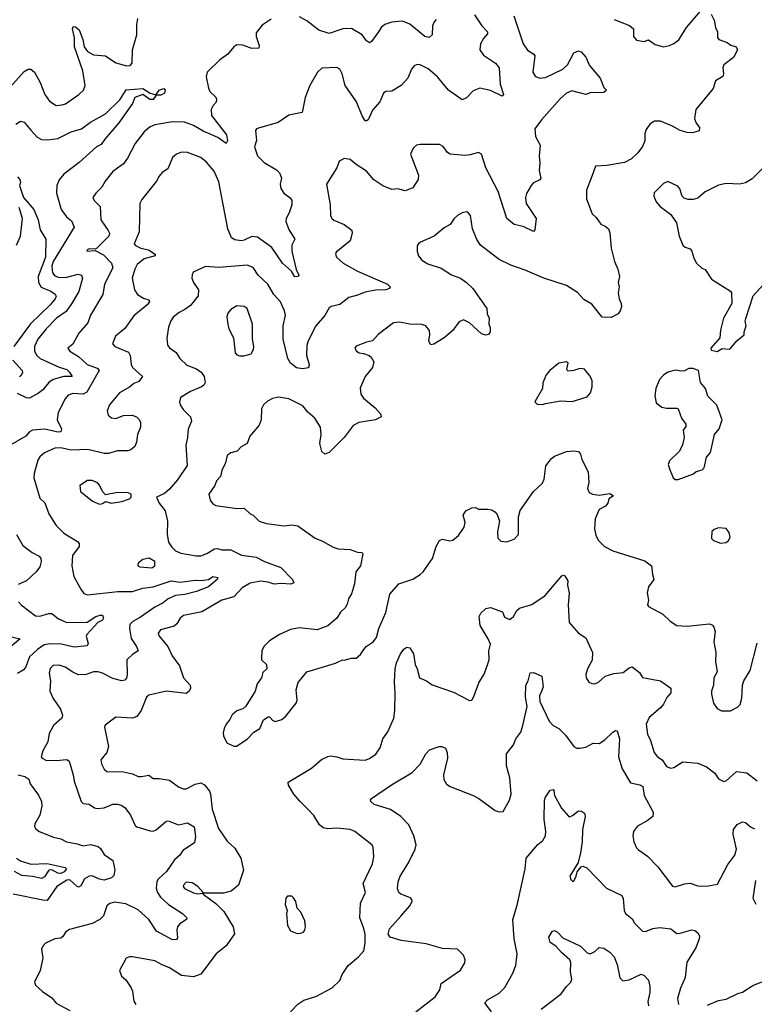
# Model space of a CAD drawing. Extents: x 2133461 to 2293071, y 753526 to 916327.
# Tile 286 of 459: x 2212420 to 2217344, y 875506 to 882107. Entities that reach past the tile are written whole.
import ezdxf

# ---------------------------------------------------------------- set-up
doc = ezdxf.new("R2010")
doc.units = 0

msp = doc.modelspace()

# ---------------------------------------------------------------- linework, layer by layer
at = {"layer": '0CON10XD'}
for points in [[(2215468.8, 882138.8), (2215517.7, 882065), (2215555.6, 882025), (2215555, 882011.2), (2215529.3, 881980.7), (2215510, 881945), (2215504.4, 881905), (2215529.9, 881869.9), (2215608.9, 881815), (2215633.5, 881785), (2215641.3, 881675), (2215663.8, 881605), (2215655, 881594.2), (2215575, 881632.2), (2215505, 881647.7), (2215460.7, 881629.3), (2215415, 881583.1), (2215385, 881570.8), (2215295, 881634.4), (2215220.6, 881725), (2215157.6, 881777.6), (2215105, 881804.2), (2215085, 881806), (2215065, 881798.8), (2215045.7, 881775), (2215021.5, 881715), (2214977.5, 881665), (2214915, 881627.1), (2214875, 881626.2), (2214858.8, 881615), (2214833.2, 881556.8), (2214785, 881500.8), (2214755, 881436.7), (2214745, 881428), (2214735, 881430), (2214715, 881462.5), (2214677, 881557), (2214600.6, 881665), (2214580.6, 881745), (2214565, 881776.2), (2214545, 881787.5), (2214445, 881781.2), (2214416, 881755), (2214365.6, 881665), (2214333.1, 881585), (2214313.8, 881485), (2214225, 881466.9), (2214151.7, 881418.3), (2214020.9, 881379.1), (2214007.5, 881375), (2214000, 881365), (2214007.7, 881297.7), (2213994.4, 881255), (2214014.3, 881195), (2214058.6, 881148.6), (2214140.9, 881100.9), (2214161.3, 881081.3), (2214174.4, 881045), (2214166, 881005), (2214170, 880975), (2214190, 880945), (2214232.7, 880912.7), (2214244.2, 880895), (2214244.2, 880865.8), (2214227.3, 880812.7), (2214206.7, 880775), (2214203.8, 880755), (2214225, 880700), (2214264, 880635), (2214244, 880595), (2214243.1, 880555), (2214272.1, 880432.1), (2214290, 880395), (2214283.6, 880386.4), (2214265, 880383.8), (2214242.1, 880422.1), (2214180.5, 880475), (2214109.2, 880579.2), (2214015, 880648.9), (2213975, 880654.4), (2213925, 880628.6), (2213905, 880624.4), (2213861.5, 880631.5), (2213839.2, 880645), (2213814.6, 880705), (2213755, 881020), (2213722.6, 881092.6), (2213672.2, 881152.2), (2213635, 881182.9), (2213545, 881216.9), (2213505, 881220), (2213471.2, 881205), (2213445, 881182.5), (2213411.9, 881108.1), (2213375, 881082), (2213355, 881058.8), (2213336, 881025), (2213238.3, 880901.7), (2213226, 880875), (2213220, 880685), (2213186.7, 880605), (2213195, 880593.3), (2213232.5, 880575), (2213283.2, 880563.2), (2213327.5, 880535), (2213327.5, 880525), (2213255, 880502.7), (2213207.5, 880465), (2213191.2, 880435), (2213174.6, 880375), (2213190.5, 880295), (2213210, 880265), (2213249.3, 880239.3), (2213285, 880228.8), (2213289.2, 880215), (2213274.2, 880195), (2213185, 880122.5), (2213123.5, 880036.5), (2213062.5, 879985), (2213041.2, 879935), (2213057.5, 879915), (2213148.2, 879878.2), (2213160.6, 879855), (2213166.7, 879795), (2213175, 879776.2), (2213244, 879715), (2213218.9, 879681.1), (2213185, 879667.5), (2213156.3, 879643.7), (2213088, 879605), (2213020.8, 879525), (2213005.8, 879485), (2213012, 879455), (2213035, 879437.5), (2213065, 879434.3), (2213115, 879454.3), (2213174.1, 879455.9), (2213203.3, 879445), (2213219.5, 879429.5), (2213229.3, 879409.3), (2213228.8, 879375), (2213210, 879325), (2213203.8, 879275), (2213192.5, 879245), (2213165, 879223.3), (2213145, 879216.2), (2213075, 879217.5), (2213015, 879197.8), (2212985, 879199.5), (2212876.4, 879226.4), (2212765, 879220.6), (2212695, 879237.3), (2212655, 879235.4), (2212586.2, 879203.8), (2212554.5, 879175.5), (2212542.2, 879155), (2212516.9, 879065), (2212514.5, 879035), (2212555, 878900), (2212587.6, 878867.6), (2212614.6, 878795), (2212665, 878715.7), (2212715, 878663.5), (2212807.6, 878607.6), (2212819.4, 878595), (2212818.9, 878575), (2212773.6, 878515), (2212768.6, 878445), (2212782, 878375), (2212828.6, 878288.6)], [(2215212.2, 882107.8), (2215197.2, 882092.8), (2215188.1, 882065), (2215185.4, 882004.6), (2215165, 881987.1), (2215135, 881993.8), (2215035, 882077.5), (2214985, 882097.3), (2214915, 882089.6), (2214866.7, 882075), (2214842, 882055), (2214824.4, 882025.6), (2214779.3, 881960.7), (2214765, 881952), (2214745, 881966.2), (2214715.6, 882005.6), (2214645, 882048.6), (2214585, 882046.5), (2214495, 882013.6), (2214425, 882037.7), (2214345, 882099.6), (2214295, 882125.3)], [(2217055.7, 882145), (2217075.8, 882105), (2217083.8, 882055), (2217098.8, 882025), (2217098.3, 881988.3), (2217107.5, 881975), (2217163.6, 881953.6), (2217186.1, 881936.1), (2217222.5, 881925), (2217230.8, 881905), (2217205, 881854), (2217140, 881805), (2217134.2, 881785.8), (2217138.6, 881745), (2217133, 881727), (2217085, 881696.7), (2217068, 881645), (2216952.9, 881505), (2216944.2, 881445), (2216954.3, 881414.3), (2216978, 881385), (2216975, 881362.5), (2216930.7, 881349.3), (2216895, 881350), (2216847.5, 881365), (2216795, 881394), (2216715, 881426.9), (2216675, 881425.7), (2216645, 881406.2), (2216618.8, 881371.2), (2216610.8, 881345), (2216610.8, 881295), (2216595, 881256.7), (2216564, 881215), (2216522, 881175), (2216475, 881150), (2216355, 881130), (2216280, 881125), (2216258.6, 881061.4), (2216218.8, 880965), (2216218.8, 880905), (2216258, 880805), (2216285, 880781.2), (2216315, 880736.7), (2216345, 880723.3), (2216367.5, 880705), (2216377, 880677), (2216383.8, 880575), (2216406.2, 880485), (2216430, 880435), (2216440, 880385), (2216432.5, 880345), (2216437.5, 880315), (2216432.5, 880275), (2216437.5, 880235), (2216452.5, 880205), (2216453.3, 880185), (2216446, 880155), (2216431.2, 880135), (2216385, 880110), (2216325, 880113.3), (2216255, 880198.8), (2216202.1, 880232.1), (2216159.1, 880279.1), (2216085, 880324), (2215933.6, 880373.6), (2215807.6, 880427.6), (2215711.3, 880461.3), (2215635, 880500), (2215578.3, 880541.7), (2215510, 880595), (2215485, 880633.3), (2215456, 880705), (2215441.2, 880795), (2215425, 880816.7), (2215415, 880820), (2215385, 880813.3), (2215355, 880793.3), (2215332.5, 880775), (2215306.1, 880733.9), (2215265, 880711.2), (2215197.5, 880655), (2215107.5, 880615), (2215092.5, 880605), (2215085, 880590), (2215083.6, 880553.6), (2215093.9, 880523.9), (2215116.7, 880495), (2215155, 880469.2), (2215245, 880442.2), (2215315, 880396.9), (2215374.5, 880374.5), (2215415.4, 880345.4), (2215457.5, 880305), (2215550.7, 880170.7), (2215554, 880135), (2215566.7, 880105), (2215563.8, 880065), (2215573.6, 880043.6), (2215573.3, 880015), (2215563.6, 879996.4), (2215545, 879991.2), (2215515, 880002), (2215435, 880074.2), (2215395, 880094), (2215365, 880082), (2215337, 880043), (2215325.3, 880024.7), (2215265, 879973.3), (2215195, 879931.2), (2215175, 879926.7), (2215161.7, 879951.7), (2215169.2, 879995), (2215166.1, 880023.9), (2215143.3, 880055), (2215115, 880063.1), (2215035, 880065.6), (2214965, 880078.1), (2214925, 880075.8), (2214823.5, 879996.5), (2214785, 879953.8), (2214744.2, 879945.8), (2214675, 879917.5), (2214667.5, 879905), (2214677.5, 879885), (2214695, 879873.8), (2214725, 879870), (2214762.5, 879855), (2214776.7, 879845), (2214793.9, 879813.9), (2214784.2, 879775), (2214736, 879715), (2214702.7, 879637.3), (2214705.9, 879595.9), (2214725, 879570), (2214803.3, 879505), (2214837.5, 879465), (2214842.5, 879445), (2214805, 879424.3), (2214692.8, 879407.2), (2214655, 879385.8), (2214595.8, 879305), (2214494.2, 879205.8)], [(2215733.4, 882133.4), (2215794.5, 881944.5), (2215823.5, 881903.5), (2215866.8, 881876.8), (2215874, 881865), (2215860, 881755), (2215875, 881728.8), (2215905, 881714.4), (2215945, 881718.9), (2216060.8, 881775), (2216092.5, 881805), (2216135, 881884.3), (2216165, 881899.1), (2216185, 881888.6), (2216216, 881855), (2216239.5, 881799.5), (2216311.2, 881715), (2216335, 881652.5), (2216352.5, 881635), (2216335, 881618), (2216245, 881617.8), (2216214.2, 881605.8), (2216120.9, 881629.1), (2216085, 881614.5), (2216043, 881577)], [(2216405, 882108), (2216508.5, 882068.5), (2216533.8, 882045), (2216533.6, 881993.6), (2216555, 881970), (2216605, 881960), (2216635, 881972.5), (2216680.5, 881940.5), (2216735, 881925.8), (2216775, 881933.1), (2216805, 881947.8), (2216837.9, 881972.1), (2216888.9, 882055), (2216984.4, 882165)], [(2212335, 881631.9), (2212449.4, 881760.6), (2212475.6, 881775.6), (2212495, 881774.4), (2212519.4, 881755), (2212557.5, 881685), (2212588.1, 881605), (2212620.2, 881560.2), (2212665, 881530.8), (2212705, 881535.6), (2212726.2, 881543.8), (2212815.8, 881605), (2212846.9, 881635), (2212858.9, 881665), (2212843.3, 881765), (2212786.3, 881925), (2212786.2, 881985), (2212774.4, 882045.6), (2212777.5, 882062.5), (2212795, 882058.8), (2212818.3, 882038.3), (2212843.5, 881975), (2212851.2, 881925), (2212873.6, 881893.6), (2212915, 881872.2), (2212995, 881864.4), (2213065, 881817.1), (2213135, 881798.8), (2213159.6, 881800.4), (2213174.6, 881815.4), (2213176.3, 881905), (2213205.5, 882005.5), (2213204.6, 882075.4), (2213211.9, 882115)], [(2214105, 882110), (2214045, 882070.6), (2214005, 882020), (2214004.3, 881995), (2214026.2, 881933.8), (2214023.3, 881916.7), (2213975.7, 881914.3), (2213915, 881936.9), (2213875, 881937.5), (2213855, 881924.2), (2213815.6, 881875), (2213761.4, 881838.6), (2213676.4, 881755), (2213670.5, 881725), (2213685, 881647.5), (2213695, 881626.7), (2213735, 881587.5), (2213740, 881575), (2213736.7, 881555), (2213717.3, 881532.7), (2213704.3, 881505), (2213705.6, 881465), (2213805.9, 881335), (2213812.5, 881295), (2213805, 881276), (2213748.2, 881318.2), (2213648.7, 881358.7), (2213585, 881398.5), (2213525, 881419.2), (2213445, 881422.9), (2213325, 881401.1), (2213295, 881388.6), (2213254.3, 881355), (2213194, 881276), (2213142.4, 881177.6), (2213115, 881140), (2213045, 881090), (2212992.9, 881025), (2212970.8, 880985), (2212929.2, 880945), (2212910, 880915), (2212918, 880895), (2212960, 880855), (2212963.1, 880765), (2213013.3, 880693.3), (2213020.9, 880675), (2213016.7, 880655), (2212935, 880572.5), (2212925, 880567.5), (2212885, 880570), (2212872.5, 880565), (2212870, 880555), (2212925, 880560), (2212980.9, 880530.9), (2213036.2, 880475), (2213044.4, 880444.4), (2212987.8, 880335), (2212976.9, 880265), (2212893.5, 880126.5), (2212875.9, 880074.1), (2212815.6, 880005), (2212775, 879932), (2212743.3, 879905), (2212756.7, 879885), (2212815, 879850), (2212871.2, 879795), (2212940, 879770), (2212952.2, 879755), (2212869.9, 879610.1), (2212845, 879595.9), (2212775, 879600), (2212745, 879589.4), (2212724.7, 879565.3), (2212677, 879473), (2212671.1, 879425), (2212700, 879365), (2212695.3, 879344.7), (2212675, 879341.3), (2212588, 879362), (2212505.6, 879354.4), (2212486.6, 879343.4), (2212460, 879315), (2212345, 879248.6)], [(2212395, 881405.7), (2212425, 881425.8), (2212450.3, 881420.3), (2212495, 881367.1), (2212535, 881321.5), (2212565, 881304.6), (2212607.6, 881302.4), (2212675, 881311.5), (2212764.2, 881355.8), (2212835, 881374.6), (2212895, 881419.5), (2212995.7, 881475), (2213090.3, 881569.7), (2213133.1, 881636.9), (2213245, 881646.2), (2213293.7, 881613.7), (2213325, 881605.8), (2213333.8, 881606.2), (2213355.8, 881635), (2213385, 881645.8), (2213396, 881635), (2213390.8, 881615), (2213365, 881600), (2213335, 881600), (2213315, 881572), (2213292.2, 881572.2), (2213245, 881605.7), (2213192, 881585), (2213175.6, 881545), (2213085, 881416.4), (2212991.1, 881305), (2212965, 881270.4), (2212935, 881253.6), (2212819.3, 881150.7), (2212715, 881071.1), (2212685, 881032.5), (2212669.5, 880995), (2212666.5, 880945), (2212698.5, 880835), (2212734.2, 880785), (2212767.9, 880757.9), (2212785.4, 880715), (2212644, 880485), (2212635.7, 880455), (2212639.6, 880409.6), (2212655, 880389.2), (2212685, 880378.9), (2212735, 880381.6), (2212811.4, 880401.4), (2212833.6, 880393.6), (2212841.5, 880375), (2212815.4, 880285), (2212767.4, 880202.6), (2212730.3, 880149.7), (2212666.9, 880105), (2212596.2, 880035), (2212542.3, 879965), (2212519.5, 879915), (2212518.5, 879885), (2212535.3, 879855.3), (2212558.1, 879835), (2212685, 879777.6), (2212735, 879762.1), (2212753.8, 879745), (2212771.2, 879715), (2212715, 879714.7), (2212644.4, 879695), (2212615, 879674.6), (2212574.3, 879625.7), (2212546.8, 879603.2), (2212485, 879569.4), (2212465, 879570.8), (2212405, 879600)], [(2216043, 881577), (2215916.9, 881435), (2215874.2, 881375), (2215878, 881325), (2215908.6, 881265), (2215901.4, 881195), (2215906, 881145), (2215902, 881095), (2215913.3, 881045), (2215905.7, 881034.3), (2215865, 881014), (2215848, 880995), (2215818.3, 880941.7), (2215811.4, 880915), (2215815.8, 880875), (2215881.2, 880775), (2215872.3, 880697.7), (2215865, 880686.7), (2215795, 880721.2), (2215733.8, 880735), (2215685, 880774), (2215626.5, 880955), (2215545, 881113.8), (2215515.5, 881205.5), (2215495, 881215.7), (2215439.6, 881200.4), (2215405, 881197.5), (2215305, 881205.6), (2215287.2, 881217.2), (2215257.6, 881257.6), (2215235, 881270.8), (2215105, 881270.8), (2215080, 881265), (2215058, 881245), (2215040, 881205), (2215092.5, 881065), (2215092, 881035), (2215055, 880978.8), (2215005, 880960), (2214955, 880972.5), (2214915, 880968.8), (2214855, 880993.1), (2214794, 881034), (2214745, 881090.6), (2214675.6, 881135.6), (2214635, 881170), (2214595, 881176.2), (2214573.9, 881166.1), (2214562.5, 881157.5), (2214545.8, 881115), (2214477.1, 881005), (2214501.9, 880865), (2214504.3, 880795), (2214512, 880775), (2214525, 880762), (2214594.6, 880734.6), (2214645.6, 880695.6), (2214649.2, 880675), (2214635.7, 880625), (2214540.9, 880549.1), (2214535.8, 880535), (2214542.9, 880515), (2214587.5, 880475), (2214685, 880421.5), (2214885, 880333.3), (2214902.9, 880315), (2214898.6, 880305), (2214875, 880295.4), (2214805.3, 880294.7), (2214735, 880281.2), (2214685, 880259.5), (2214626.4, 880243.6), (2214565, 880197.8), (2214506.8, 880183.2), (2214495.5, 880174.5), (2214465.4, 880124.6), (2214405, 880054), (2214352.7, 879955), (2214345.3, 879924.7), (2214343.3, 879855), (2214360, 879795), (2214355, 879772.5), (2214315, 879765.8), (2214275, 879771.9), (2214235.3, 879805.3), (2214216.4, 879836.4), (2214186.7, 879965), (2214185.5, 880055), (2214201.5, 880125), (2214195.5, 880155), (2214167.3, 880215), (2214123.8, 880265), (2214082.2, 880335), (2214019.4, 880395), (2213985, 880445.8), (2213945, 880460.5), (2213754.6, 880445.4), (2213665, 880453.3), (2213582.9, 880415), (2213575, 880397.5), (2213574.6, 880375), (2213585, 880345.7), (2213619.4, 880295), (2213615.6, 880255), (2213565, 880191.9), (2213527, 880163), (2213488.8, 880145), (2213448.3, 880111.7), (2213432, 880088), (2213418.1, 880045), (2213407, 879973), (2213411.4, 879925), (2213425, 879906), (2213468, 879875), (2213492.5, 879835), (2213540.9, 879790.9), (2213605, 879765.5), (2213635.8, 879745), (2213655.8, 879715), (2213662.9, 879675), (2213653.4, 879656.6), (2213638.8, 879645), (2213565, 879614.4), (2213497, 879573), (2213491.4, 879545), (2213495.6, 879525), (2213514.7, 879494.7), (2213564.2, 879445), (2213572, 879415), (2213548.8, 879361.2), (2213545.8, 879305), (2213532.5, 879255), (2213541.7, 879118.3), (2213478.5, 879021.5), (2213425, 878958.6), (2213389.7, 878930.3), (2213337.5, 878905), (2213353.8, 878865), (2213396, 878815), (2213410, 878745), (2213408, 878655), (2213418, 878605), (2213439.7, 878569.7), (2213465, 878546), (2213500.5, 878530.5), (2213602.1, 878512.1), (2213635, 878513.1), (2213675, 878527.9), (2213725, 878558.9), (2213745, 878561.1), (2213775, 878552.9), (2213835, 878553.5), (2213906.2, 878516.2), (2214005, 878504.6), (2214060, 878475), (2214171.4, 878435), (2214248, 878355), (2214258.3, 878331.7), (2214236.5, 878323.5), (2214173.1, 878326.9), (2214125, 878321.9), (2214085, 878336.4), (2214035, 878342.7), (2213965, 878330.4), (2213912.2, 878297.8), (2213855, 878238.5), (2213774, 878216), (2213641.8, 878138.2), (2213517.7, 878112.3), (2213496.5, 878095), (2213473.8, 878056.2), (2213455, 878040.6), (2213363.8, 878016.2), (2213347.5, 877995), (2213354.3, 877975), (2213413.1, 877905), (2213442.2, 877842.2), (2213491.1, 877775), (2213518.6, 877695), (2213562.5, 877645), (2213565.7, 877625), (2213555.7, 877605), (2213535, 877590), (2213404.4, 877605.6), (2213285, 877578.6), (2213270.6, 877565), (2213234.5, 877475), (2213205, 877434.4), (2213175, 877423.5), (2213065, 877431.2), (2212993.3, 877376.7), (2212988, 877365), (2213015.5, 877235), (2213003.1, 877195), (2212963.1, 877145), (2212967.9, 877117.9), (2212985, 877083.3), (2213005, 877067.5), (2213115, 877064.4), (2213175, 877051.4), (2213213.3, 877033.3), (2213236, 877034), (2213285, 877042.2), (2213315, 877020), (2213355, 877020.6), (2213425, 877009.4), (2213485, 876962.9), (2213515, 876950), (2213535, 876950.8), (2213597.2, 876982.8), (2213635, 876990), (2213658, 876978), (2213692.9, 876935), (2213700, 876915), (2213710.5, 876815), (2213752.9, 876685), (2213809.7, 876599.7), (2213861.7, 876551.7), (2213902, 876485), (2213920, 876405), (2213885.8, 876305), (2213836.6, 876263.4), (2213785, 876250), (2213650, 876250), (2213650, 876245), (2213735, 876181.2), (2213788.8, 876128.8), (2213850.8, 876025), (2213860.7, 875979.3), (2213805, 875897.5), (2213736.1, 875843.9), (2213635, 875708.8), (2213585, 875690.8), (2213505, 875698.5), (2213425, 875751.4), (2213375, 875770), (2213325, 875797.5), (2213173.6, 875823.6), (2213155, 875823.8), (2213133.8, 875815), (2213088.3, 875731.7), (2213102.5, 875695), (2213130.3, 875670.3), (2213166.8, 875616.8), (2213175.6, 875595), (2213185, 875527.5), (2213198, 875505)], [(2217403.8, 881115), (2217330.5, 881039.5), (2217285, 881013.8), (2217245.9, 881004.1), (2217155, 881008), (2217105, 880998), (2217015, 880953.8), (2216965, 880910), (2216935, 880901.2), (2216901.7, 880901.7), (2216875, 880910), (2216861.2, 880925), (2216845, 880972.5), (2216831.7, 880991.7), (2216765, 881021.2), (2216735, 881008.8), (2216673.9, 880946.1), (2216670, 880925), (2216686.2, 880885), (2216713.3, 880855), (2216785, 880800), (2216822.5, 880745), (2216841.2, 880655), (2216866.4, 880596.4), (2216881.7, 880581.7), (2216915, 880570), (2216926.2, 880555), (2216938.3, 880508.3), (2216956.7, 880475), (2216991.7, 880441.7), (2217015, 880433.3), (2217056.8, 880366.8), (2217185, 880287.5), (2217192.5, 880275), (2217193.3, 880205), (2217137.5, 880105), (2217116.7, 880025), (2217113.8, 879975), (2217052.5, 879905), (2217055, 879892.5), (2217095, 879882.5), (2217128.3, 879901.7), (2217175, 879897.5), (2217185, 879903.3), (2217226.7, 879955), (2217277.5, 879995), (2217277.5, 880015), (2217290, 880055), (2217283.3, 880085), (2217287, 880103), (2217335.8, 880255), (2217425.8, 880355)], [(2212405, 881052.9), (2212421.4, 881035), (2212424.2, 881015.8), (2212418.6, 880995), (2212446, 880915), (2212515, 880833.8), (2212544.5, 880765), (2212557.9, 880697.9), (2212594.7, 880634.7), (2212592, 880515), (2212543.5, 880385), (2212545.2, 880345.2), (2212564.8, 880314.8), (2212628, 880288), (2212657.4, 880267.4), (2212664.3, 880254.3), (2212658.2, 880235), (2212624.5, 880195), (2212492.3, 880067.7), (2212380.8, 879915)], [(2212397.9, 880595), (2212425.3, 880654.7), (2212439.3, 880775), (2212417.2, 880847.2)], [(2213892.6, 879852.6), (2213925, 879853.3), (2213972.2, 879867.8), (2213987.1, 879895), (2213990, 879915), (2213979.4, 879965), (2213981.4, 880065), (2213945, 880171.2), (2213925, 880184), (2213875, 880189.2), (2213835, 880164), (2213815, 880140), (2213809.2, 880115), (2213814.2, 880065), (2213820.8, 880035), (2213852, 879975), (2213864.5, 879874.5), (2213875, 879860.8), (2213892.6, 879852.6)], [(2212374.7, 879824.7), (2212436.2, 879755), (2212438.6, 879741.4), (2212428.7, 879721.3), (2212418.1, 879711.9)], [(2215925, 879526.7), (2215945, 879533.3), (2216045, 879551.2), (2216123.6, 879546.4), (2216225, 879578.8), (2216246, 879605), (2216258, 879645), (2216258, 879685), (2216245, 879717.5), (2216205, 879763.3), (2216195, 879766.2), (2216175, 879767.5), (2216135, 879754.2), (2216095, 879750), (2216086.7, 879765), (2216096.7, 879805), (2216085, 879813.3), (2216035, 879803.3), (2215974.1, 879755.9), (2215948.8, 879725), (2215927.7, 879672.3), (2215923.8, 879635), (2215872.5, 879545), (2215888.3, 879528.3), (2215925, 879526.7)], [(2216835, 879023.8), (2216937.7, 879062.3), (2216955, 879077.5), (2216995, 879090), (2217008.3, 879101.7), (2217023.8, 879175), (2217050, 879205), (2217078, 879325), (2217108.8, 879365), (2217130, 879425), (2217092.3, 879522.3), (2217033.9, 879583.9), (2217016.2, 879635), (2216983.8, 879675), (2216970, 879755), (2216935, 879767.5), (2216905, 879767.5), (2216876.4, 879753.6), (2216855, 879750), (2216816.4, 879756.4), (2216765, 879743.3), (2216736.1, 879723.9), (2216710, 879695), (2216683.8, 879635), (2216676.7, 879585), (2216687.5, 879537.5), (2216725, 879510), (2216756.4, 879503.6), (2216823, 879503), (2216835, 879497.5), (2216856.7, 879435), (2216886.1, 879396.1), (2216885, 879380), (2216867.5, 879355), (2216873.6, 879306.4), (2216863.9, 879256.1), (2216842.5, 879215), (2216775, 879150), (2216767.5, 879125), (2216776.7, 879095), (2216800, 879035), (2216815, 879023.8), (2216835, 879023.8)], [(2214494.2, 879205.8), (2214465, 879193.3), (2214445, 879212.5), (2214430.8, 879265), (2214440, 879325), (2214437.1, 879375), (2214399.2, 879435), (2214352, 879475), (2214317.8, 879517.8), (2214225, 879564.4), (2214155, 879575.7), (2214115, 879567.5), (2214080.9, 879549.1), (2214054, 879525), (2214041.5, 879498.5), (2214039.4, 879425), (2214025, 879388.8), (2213962, 879315), (2213943.9, 879266.1), (2213905, 879243.8), (2213876.7, 879215), (2213835, 879203.1), (2213810.8, 879185), (2213800, 879135), (2213774.5, 879085.5), (2213765.8, 879045), (2213740, 879015), (2213727.5, 878985), (2213687.1, 878925), (2213695.8, 878885), (2213715, 878862), (2213735, 878850), (2213875, 878829.2), (2213925, 878831.4), (2213965, 878794.3), (2213985, 878784.2), (2214025, 878746), (2214075, 878730), (2214193.4, 878713.4), (2214245, 878720), (2214284.2, 878714.2), (2214400.3, 878630.3), (2214450.7, 878610.7), (2214521.4, 878571.4), (2214555, 878560), (2214635.6, 878555.6), (2214685, 878537.1), (2214715.9, 878535.9), (2214721.2, 878525), (2214704.4, 878445.6), (2214672.5, 878405), (2214663.8, 878325), (2214645, 878257.5), (2214624.2, 878225), (2214615, 878187.5), (2214602, 878165), (2214570, 878135), (2214546.2, 878095), (2214485.7, 878044.3), (2214415, 878016), (2214295, 878029.2), (2214235, 878018), (2214162.5, 877985), (2214095, 877942.5), (2214057.5, 877905), (2214043.3, 877875), (2214040.7, 877829.3), (2214040, 877815), (2214073.3, 877785), (2214076.2, 877755), (2214049.3, 877730.7), (2214041.2, 877695), (2214012.5, 877655), (2213998.8, 877605), (2213935.9, 877504.1), (2213915, 877486.7), (2213875, 877473.3), (2213845, 877446.7), (2213828.8, 877415), (2213803.3, 877385), (2213791.2, 877355), (2213783.3, 877325), (2213786.7, 877305), (2213809.3, 877259.3), (2213855, 877236.7), (2213873, 877237), (2213945.8, 877284.2), (2213989.7, 877330.3), (2214028.8, 877355), (2214055, 877412.5), (2214085, 877433.3), (2214095, 877433.3), (2214117.7, 877407.7), (2214135, 877402), (2214177.5, 877415), (2214205, 877437.5), (2214273.3, 877525), (2214280, 877545), (2214273.3, 877615), (2214286.1, 877663.9), (2214344.2, 877735.8), (2214536.4, 877793.6), (2214583.6, 877816.4), (2214595, 877813.3), (2214645, 877826.7), (2214675, 877827.5), (2214705, 877850), (2214720, 877875), (2214742, 877905), (2214790, 877935), (2214810.8, 877965), (2214827.1, 878025), (2214875, 878132.5), (2214902, 878255), (2214961.2, 878325), (2215055, 878356.7), (2215103.6, 878386.4), (2215123.9, 878406.1), (2215186.9, 878495), (2215211.2, 878575), (2215234.1, 878615.9), (2215255, 878623.8), (2215304.2, 878614.2), (2215322.5, 878617.5), (2215361.2, 878648.8), (2215398.8, 878705), (2215406, 878736), (2215393.3, 878785), (2215410, 878815), (2215450, 878835), (2215475, 878836.2), (2215496.4, 878826.4), (2215555, 878826.2), (2215585, 878820), (2215605, 878807.5), (2215620.7, 878790.7), (2215636.7, 878745), (2215623.6, 878673.6), (2215625, 878630), (2215645, 878610), (2215685, 878606.7), (2215735, 878623.3), (2215763.3, 878655), (2215763.8, 878775), (2215775, 878817.5), (2215864.3, 878945), (2215925, 878998.8), (2215935.8, 879025.8), (2215946.7, 879115), (2215984, 879165), (2216005, 879181.4), (2216085, 879212.5), (2216135, 879217.5), (2216165, 879211.2), (2216178.8, 879195), (2216188.3, 879158.3), (2216230, 879075), (2216236.2, 879005), (2216226.7, 878965), (2216237, 878937), (2216260, 878925), (2216305, 878918.8), (2216375, 878930), (2216400, 878915), (2216370, 878895), (2216363.3, 878865), (2216346.7, 878845), (2216305, 878822.5), (2216278.7, 878761.3), (2216273, 878693), (2216281.2, 878651.2), (2216297.3, 878617.3), (2216341.2, 878575), (2216395, 878545.8), (2216610, 878480), (2216656, 878445), (2216661.7, 878388.3), (2216670, 878355), (2216636.1, 878303.9), (2216626.7, 878265), (2216636.2, 878215), (2216628.8, 878185), (2216635, 878173.3), (2216730.7, 878120.7), (2216780, 878075), (2216825, 878046.2), (2216895, 878042), (2217045, 878056.2), (2217065, 878047.5), (2217074.2, 878034.2), (2217082.5, 878005), (2217074.2, 877935), (2217086.1, 877863.9), (2217084.1, 877804.1), (2217096.2, 877735), (2217073.3, 877695), (2217071.2, 877645), (2217056.7, 877605), (2217056.7, 877585), (2217070, 877525), (2217095, 877490), (2217125, 877473.8), (2217185.8, 877474.2), (2217232.3, 877497.7), (2217248.8, 877515), (2217261.7, 877558.3), (2217264.3, 877645.7), (2217274.4, 877675.6), (2217316.6, 877743.4), (2217363.4, 877926.6)], [(2212955, 878860), (2212975, 878863.3), (2212995, 878877.5), (2213035, 878866.2), (2213105, 878876.7), (2213156.2, 878893.8), (2213167.5, 878905), (2213167.5, 878925), (2213145.9, 878935.9), (2213075, 878936.2), (2212995, 878922.5), (2212975, 878943.3), (2212955.5, 878985.5), (2212941.3, 879001.3), (2212905, 879018.6), (2212875, 879017.5), (2212822.5, 878985), (2212826.7, 878945), (2212908.8, 878878.8), (2212955, 878860)], [(2217118.3, 878598.3), (2217155, 878602.5), (2217172.5, 878615), (2217182.5, 878635), (2217175, 878670), (2217156.4, 878696.4), (2217105, 878700), (2217075, 878690), (2217060, 878675), (2217058.3, 878628.3), (2217070, 878615), (2217118.3, 878598.3)], [(2212397.3, 878655), (2212441.5, 878581.5), (2212503.1, 878535), (2212549.4, 878509.4), (2212560.8, 878495), (2212564.4, 878475), (2212555, 878438), (2212529.4, 878405), (2212465, 878345.8), (2212410.2, 878319.8)], [(2213305, 878431.4), (2213325.8, 878445), (2213326.2, 878475), (2213287, 878497), (2213245, 878487.5), (2213216.7, 878465), (2213212.5, 878455), (2213212.5, 878445), (2213225, 878438.8), (2213305, 878431.4)], [(2212828.6, 878288.6), (2212849.5, 878259.5), (2212875, 878250.8), (2213076.9, 878273.1), (2213175, 878274.1), (2213245, 878295.9), (2213315, 878304.2), (2213435, 878345.4), (2213495, 878336.4), (2213595, 878349.1), (2213635, 878346.4), (2213685, 878354.5), (2213715, 878374.6), (2213747.9, 878367.9), (2213742.9, 878355), (2213685, 878304.3), (2213605, 878273.5), (2213526.6, 878253.4), (2213465, 878246.1), (2213415, 878225.2), (2213382.4, 878197.6), (2213325, 878168.2), (2213229.7, 878100.3), (2213177.7, 878072.3), (2213158.8, 878051.2), (2213156.1, 878026.1), (2213168, 877958), (2213202.5, 877905), (2213213.8, 877875), (2213175, 877851.9), (2213138.1, 877815), (2213141.2, 877715), (2213136.8, 877693.2), (2213125, 877680), (2213105, 877675.6), (2213045, 877690.8), (2212975, 877726.4), (2212945, 877734.5), (2212914.6, 877735.4), (2212865, 877717.5), (2212815, 877714.5), (2212775, 877732.2), (2212725.3, 877765.3), (2212685, 877780.4), (2212645, 877777.1), (2212625, 877756.2), (2212617.3, 877725), (2212626.4, 877675), (2212622.9, 877605), (2212644.5, 877555), (2212694.4, 877485), (2212705.8, 877444.2), (2212702.5, 877425), (2212646.9, 877375), (2212617.8, 877322.2), (2212608.1, 877265), (2212575.6, 877205), (2212564.3, 877165), (2212570, 877155), (2212595, 877142.3), (2212665, 877140.9), (2212735, 877147.1), (2212752, 877135), (2212778.6, 877045), (2212785, 877002.5), (2212832, 876865), (2212845, 876852.5), (2212885, 876847.1), (2212922.1, 876822.1), (2212938.8, 876818.8), (2212985, 876823.3), (2213045, 876848.2), (2213075, 876848.5), (2213101.1, 876841.1), (2213125, 876825.8), (2213162.9, 876775), (2213194.4, 876705), (2213204.2, 876695), (2213295, 876668), (2213315, 876666), (2213335, 876675.7), (2213399.2, 876730.8), (2213414.6, 876735.4), (2213485, 876709.5), (2213545, 876723.1), (2213589.2, 876695), (2213598.7, 876631.3), (2213591.5, 876588.5), (2213513.9, 876536.1), (2213493.5, 876506.5), (2213456.9, 876475), (2213405, 876395.4), (2213348.6, 876345), (2213339.8, 876330.2), (2213334.6, 876285), (2213344.6, 876255), (2213363.9, 876225), (2213417.5, 876175), (2213510.6, 876115), (2213540, 876085), (2213538.8, 876075), (2213494.3, 876045), (2213477.8, 876025), (2213472.9, 876005), (2213477.6, 875952.4), (2213470, 875940), (2213445, 875938.1), (2213337.2, 875997.2), (2213286.2, 876075), (2213215, 876140), (2213130.3, 876180.3), (2213055, 876191.1), (2213025, 876181.4), (2213004.5, 876165.5), (2212981.3, 876098.7), (2212956.6, 876073.4), (2212905, 876048.1), (2212752.9, 876007.1), (2212728.8, 875991.2), (2212709.6, 875960.4), (2212695, 875948.6), (2212654.3, 875945.7), (2212593.2, 875916.8), (2212573.8, 875895), (2212566, 875875), (2212575.6, 875814.4), (2212556.4, 875733.6), (2212520, 875655), (2212526.7, 875635), (2212572.6, 875592.6), (2212635, 875549.2), (2212664.5, 875514.5), (2212755, 875464.6)], [(2214236.2, 875455), (2214284.2, 875505.8), (2214325, 875534), (2214405, 875558.1), (2214515, 875615.8), (2214565.6, 875665), (2214582.5, 875705), (2214622.5, 875765), (2214692, 875825), (2214725.7, 875865), (2214735.6, 875915), (2214735.6, 875975), (2214727.5, 876015), (2214700, 876085), (2214704, 876185), (2214737.5, 876255), (2214723.1, 876315), (2214785, 876446.7), (2214794, 876494), (2214788.3, 876558.3), (2214780, 876575), (2214665.5, 876665.5), (2214635, 876676.9), (2214545, 876687.5), (2214485, 876682.9), (2214455, 876688.6), (2214429.1, 876709.1), (2214392.6, 876772.6), (2214352.5, 876815), (2214296.8, 876866.8), (2214258, 876915), (2214222, 876975), (2214220, 876995), (2214375, 877088), (2214443.2, 877146.8), (2214485, 877168), (2214505, 877170.8), (2214545, 877164.2), (2214585, 877150.8), (2214735, 877143.6), (2214765, 877154.4), (2214806.2, 877183.8), (2214835.8, 877225), (2214854.2, 877285), (2214887.9, 877332.1), (2214927.5, 877425), (2214935.7, 877475), (2214937.5, 877595), (2214932, 877665), (2214937.3, 877755), (2214945.4, 877794.6), (2214973.1, 877855), (2214995, 877887.5), (2215015, 877900), (2215035, 877896.7), (2215059.2, 877855), (2215070.6, 877785), (2215084.4, 877755), (2215100, 877695), (2215147.5, 877675), (2215185, 877648.8), (2215327.7, 877597.7), (2215435, 877542.5), (2215450, 877545), (2215465, 877570), (2215498.3, 877661.7), (2215535.6, 877724.4), (2215568, 877815), (2215564, 877875), (2215575, 877920), (2215560.6, 877955), (2215507.1, 878045), (2215500.8, 878105), (2215511.2, 878128.8), (2215545, 878160), (2215575.5, 878165.5), (2215656.1, 878136.1), (2215670.5, 878100.5), (2215705, 878086.7), (2215730, 878105), (2215752.5, 878145), (2215769.3, 878160.7), (2215853, 878187), (2215943.1, 878246.9), (2216055, 878377.5), (2216065, 878382.5), (2216075, 878377.5), (2216093.3, 878345), (2216092, 878315), (2216103.2, 878263.2), (2216096.5, 878185), (2216102.9, 878065), (2216165, 877994.2), (2216215, 877963.8), (2216259.1, 877865), (2216257.9, 877812.1), (2216225.7, 877754.3), (2216216.1, 877716.1), (2216218, 877695), (2216235, 877666.2), (2216255, 877655.8), (2216275.7, 877654.3), (2216300, 877665), (2216345, 877706), (2216403, 877723), (2216465, 877730), (2216505, 877761.2), (2216525, 877768.8), (2216575, 877730), (2216595, 877697.5), (2216715, 877673.8), (2216785.4, 877625.4), (2216785.8, 877595), (2216757.8, 877562.2), (2216735, 877519.2), (2216715, 877493.1), (2216640.5, 877429.5), (2216619.2, 877385), (2216627.8, 877317.8), (2216648.1, 877275), (2216673.1, 877195), (2216695.4, 877165.4), (2216725.8, 877145), (2216755, 877101.2), (2216785, 877090), (2216805, 877094.3), (2216865, 877132), (2216965, 877122), (2217025, 877098), (2217080, 877055), (2217105, 877017.5), (2217140.7, 877000.7), (2217155, 877003.8), (2217225.9, 877065.9), (2217295, 877057.5), (2217363.8, 877005)], [(2212411.4, 878205), (2212431.2, 878181.2), (2212525, 878110), (2212555, 878108.1), (2212615, 878125.5), (2212635, 878125.4), (2212679.2, 878089.3), (2212735, 878064.8), (2212871.9, 878068.1), (2212929.2, 878105), (2212960, 878115), (2212975, 878113.8), (2212981.1, 878095), (2212975, 878081.4), (2212943.9, 878066.1), (2212869.2, 877985), (2212864.3, 877974.3), (2212878, 877925), (2212871.2, 877908.8), (2212785, 877900.2), (2212700.1, 877920.1), (2212625, 877921.6), (2212584.9, 877915.1), (2212540, 877885), (2212485.7, 877835), (2212458.6, 877765), (2212442, 877745), (2212405, 877724.4)], [(2212325, 877977.7), (2212422, 877955), (2212355, 877900.6)], [(2215075, 875454.3), (2215204, 875555), (2215236.8, 875603.2), (2215245.7, 875644.3), (2215375, 875734), (2215404, 875785), (2215406, 875805), (2215396, 875835), (2215355, 875875.8), (2215255, 875880.6), (2215145, 875911.9), (2214977.3, 875932.7), (2214903.3, 875955), (2214890.6, 875975), (2214897.8, 876012.2), (2214975, 876095.8), (2215035.8, 876165), (2215051.2, 876195), (2215049.5, 876209.5), (2215040.5, 876220.5), (2214975, 876244.2), (2214961.2, 876255), (2214953, 876283), (2214957.3, 876327.3), (2214969.5, 876365), (2215025.3, 876454.7), (2215071.8, 876545), (2215076.7, 876575), (2215062.9, 876635), (2215028.3, 876708.3), (2214975, 876764.3), (2214905, 876812.2), (2214796.7, 876845), (2214773.3, 876865), (2214772.5, 876875), (2214777.5, 876885), (2214912.2, 876977.8), (2215051.1, 877058.9), (2215103.8, 877116.2), (2215142, 877185), (2215167.4, 877212.6), (2215232.5, 877235), (2215250, 877235), (2215274.2, 877224.2), (2215285.8, 877195), (2215287.5, 877155), (2215261.9, 877045), (2215263.2, 877013.2), (2215281.3, 876981.3), (2215305.7, 876965.7), (2215460, 876905), (2215496.7, 876885), (2215607.5, 876805), (2215635, 876796.2), (2215660.5, 876799.5), (2215704.3, 876875), (2215714.3, 876915.7), (2215705.7, 877025), (2215684.3, 877104.3), (2215682.5, 877185), (2215730, 877245), (2215745.6, 877285), (2215778.9, 877331.1), (2215793.6, 877375), (2215821.7, 877501.7), (2215810.9, 877565), (2215812.2, 877645), (2215827.5, 877675), (2215842.2, 877727.8), (2215865, 877730), (2215920, 877705), (2215929.1, 877635), (2215919.5, 877610.5), (2215904.5, 877575), (2215906.2, 877536.2), (2215969.4, 877405), (2215995, 877375.8), (2216034.2, 877354.2), (2216079.5, 877309.5), (2216135, 877233.8), (2216155, 877223.3), (2216175, 877223.3), (2216215, 877229.2), (2216265, 877255.8), (2216305, 877254.4), (2216342.1, 877277.9), (2216395, 877330.5), (2216415, 877342.5), (2216425, 877340), (2216441.1, 877285), (2216434.4, 877165), (2216458.1, 877085), (2216515, 876991.2), (2216576.3, 876976.3), (2216597.5, 876965), (2216607.1, 876905), (2216665.8, 876795), (2216663.8, 876765), (2216626, 876735), (2216560.5, 876699.5), (2216534, 876665), (2216529.2, 876635), (2216536, 876595), (2216554, 876555), (2216568.3, 876541.7)], [(2212410, 877045), (2212455, 877034), (2212480, 877015), (2212490.8, 876985), (2212545, 876908), (2212566.3, 876866.3), (2212567.1, 876835), (2212555.5, 876775), (2212521.9, 876715), (2212519.7, 876700.3), (2212525, 876683.8), (2212550, 876665), (2212646.2, 876626.2), (2212695, 876614.4), (2212733.3, 876595), (2212805, 876582.2), (2212845, 876567.5), (2212895, 876577.8), (2212945, 876563.6), (2212960.6, 876550.6), (2212985, 876510), (2213045, 876470), (2213057.2, 876407.2), (2213051.2, 876368.8), (2213035.5, 876354.5), (2212985, 876338.8), (2212954.6, 876344.6), (2212905, 876367.5), (2212885, 876364.5), (2212855, 876346.9), (2212828.9, 876301.1), (2212815, 876291.9), (2212804.6, 876294.6), (2212755, 876339.5), (2212735, 876339.2), (2212669.2, 876295), (2212605, 876202.2), (2212575, 876203.6), (2212375, 876244.4)], [(2215583.1, 875455), (2215537.5, 875515), (2215555, 875535.7), (2215635, 875580.8), (2215672.4, 875617.6), (2215725.6, 875714.4), (2215746, 875765), (2215755.8, 875844.2), (2215734.4, 875945), (2215725.8, 876075), (2215755, 876170.8), (2215808, 876415), (2215815.8, 876485), (2215892.2, 876577.8), (2215926.7, 876603.3), (2215944.4, 876635), (2215947.5, 876665), (2215935.6, 876745), (2215937.5, 876875), (2215944.2, 876895), (2215975, 876941.2), (2215995, 876946), (2216000.3, 876940.3), (2216005.7, 876905), (2216051.7, 876821.7), (2216098, 876768), (2216105, 876763.8), (2216125, 876771.2), (2216165, 876802), (2216185, 876800.8), (2216206.8, 876786.8), (2216210, 876765), (2216191.8, 876678.2), (2216190, 876595), (2216178.7, 876521.3), (2216163.3, 876456.7), (2216108.8, 876365), (2216115, 876342.5), (2216125, 876332.5), (2216135, 876332.5), (2216151.2, 876365), (2216157.5, 876395), (2216183.3, 876426.7), (2216195, 876432.5), (2216221.7, 876421.7), (2216352.5, 876285), (2216455.7, 876235), (2216466.2, 876216.2), (2216472.2, 876135), (2216480.8, 876115), (2216525, 876078.8), (2216540.7, 876050.7), (2216595, 875996), (2216615, 875994.3), (2216665.3, 876014.7), (2216711.2, 876021.2), (2216785, 876012), (2216825, 875980.8), (2216847.9, 875982.1), (2216925, 876004.2), (2216945, 876001.2), (2216966.7, 875985), (2216976.2, 875965), (2216973.8, 875945), (2216952.5, 875885), (2216891.2, 875788.8), (2216880, 875685), (2216848.8, 875615), (2216830.6, 875545), (2216835.5, 875505.5)], [(2216568.3, 876541.7), (2216629.4, 876499.4), (2216697.6, 876427.6), (2216795, 876298.8), (2216815, 876294), (2216875.7, 876314.3), (2216915, 876317.5), (2216965, 876300.8), (2217025, 876297.5), (2217098.6, 876311.4), (2217167.4, 876442.6), (2217215, 876506), (2217225.4, 876545), (2217203.5, 876646.5), (2217205, 876677.5), (2217229.2, 876710.8), (2217265, 876728.1), (2217285, 876725.8), (2217318.8, 876695), (2217345, 876682.9)], [(2212398.1, 876485), (2212425, 876467.7), (2212495, 876445.7), (2212605, 876449.6), (2212724, 876424), (2212734.4, 876415), (2212717.4, 876395), (2212695, 876383), (2212675, 876385.2), (2212635, 876408.2), (2212615, 876405.2), (2212585, 876360.4), (2212565, 876349.4), (2212505, 876363), (2212435, 876368.5), (2212385, 876395.6)], [(2213615, 876246.2), (2213645, 876250), (2213650, 876255), (2213613.8, 876295), (2213575, 876320.8), (2213535.8, 876324.2), (2213517.5, 876305), (2213516.2, 876295), (2213525, 876282), (2213585, 876252.5), (2213615, 876246.2)], [(2217357.5, 876175), (2217337.5, 876215), (2217355, 876336.2)], [(2214280.7, 875980.7), (2214305, 875982.5), (2214325, 875992.5), (2214331.7, 876008.3), (2214336, 876025), (2214332, 876065), (2214305, 876122.5), (2214279.3, 876149.3), (2214270, 876195), (2214255, 876220), (2214245, 876230), (2214215, 876230), (2214203.6, 876216.4), (2214200, 876175), (2214212.5, 876135), (2214208.8, 876115), (2214216, 876035), (2214235, 875998.8), (2214280.7, 875980.7)], [(2215915.8, 875474.2), (2216048.8, 875575), (2216085, 875626.2), (2216115, 875654), (2216121.1, 875675), (2216113.2, 875723.2), (2216114.3, 875785), (2216107.5, 875805), (2216052.4, 875852.4), (2216015, 875895.8), (2215975, 875921.2), (2215966, 875955), (2215988.8, 875995), (2216005, 876000.8), (2216025, 875988.6), (2216060.5, 875950.5), (2216136, 875915), (2216180, 875895), (2216225, 875850), (2216243.6, 875843.6), (2216275, 875858.8), (2216305, 875887.5), (2216335, 875882.5), (2216376, 875855), (2216404, 875825), (2216425, 875772.5), (2216443.4, 875683.4), (2216463.3, 875663.3), (2216505, 875670.8), (2216585, 875707.5), (2216605, 875700), (2216635, 875667.5), (2216644.3, 875625), (2216644.4, 875585), (2216630.6, 875525), (2216635.7, 875495)], [(2217030.8, 875499.2), (2217105, 875531.8), (2217155, 875540.8), (2217235, 875578.8), (2217265, 875586.2), (2217335, 875631.9), (2217395, 875656)]]:
    msp.add_lwpolyline(points, dxfattribs=at)

doc.saveas('drawing.dxf')
